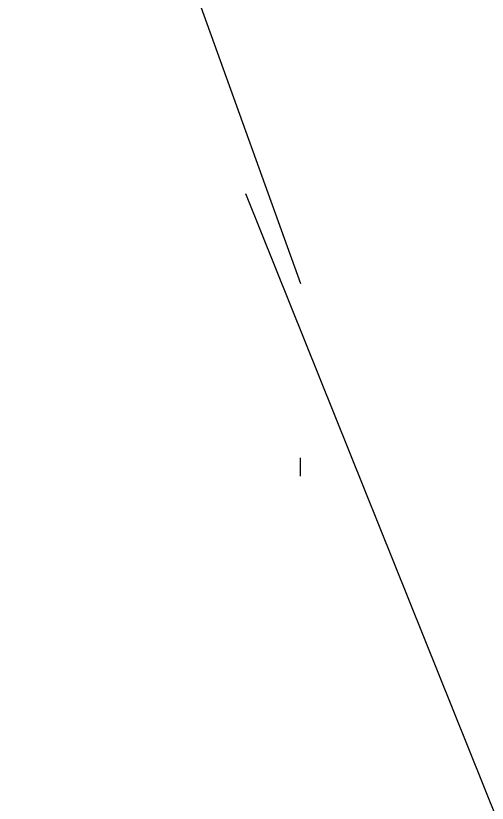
# Model space of a CAD drawing. Extents: x 3281947 to 3319794, y 715894 to 741249.
# Drawn here: x 3286088.64 to 3286098, y 733157.87 to 733173.47 of the extents above; entities that cross this region are included whole.
import ezdxf

# ---------------------------------------------------------------- set-up
doc = ezdxf.new("R2010")
doc.units = 0
doc.layers.add('V-ROAD-CNTR', color=7, linetype='Continuous')

msp = doc.modelspace()

# ---------------------------------------------------------------- linework, layer by layer
at = {"layer": 'V-ROAD-CNTR'}
for points in [[(3286080.449, 733206.53), (3286094.294, 733168.163)], [(3286322.018, 732601.086), (3286093.21, 733169.944)], [(3286094.294, 733164.714), (3286094.294, 733164.715)], [(3286094.294, 733164.713), (3286094.294, 733164.714)], [(3286094.294, 733164.712), (3286094.294, 733164.713)], [(3286094.294, 733164.711), (3286094.294, 733164.712)], [(3286094.294, 733164.71), (3286094.294, 733164.711)], [(3286094.294, 733164.709), (3286094.294, 733164.71)], [(3286094.294, 733164.708), (3286094.294, 733164.709)], [(3286094.294, 733164.707), (3286094.294, 733164.708)], [(3286094.294, 733164.706), (3286094.294, 733164.707)], [(3286094.294, 733164.705), (3286094.294, 733164.706)], [(3286094.294, 733164.704), (3286094.294, 733164.705)], [(3286094.294, 733164.703), (3286094.294, 733164.704)], [(3286094.294, 733164.702), (3286094.294, 733164.703)], [(3286094.294, 733164.701), (3286094.294, 733164.702)], [(3286094.294, 733164.7), (3286094.294, 733164.701)], [(3286094.294, 733164.699), (3286094.294, 733164.7)], [(3286094.294, 733164.698), (3286094.294, 733164.699)], [(3286094.294, 733164.697), (3286094.294, 733164.698)], [(3286094.294, 733164.696), (3286094.294, 733164.697)], [(3286094.294, 733164.695), (3286094.294, 733164.696)], [(3286094.294, 733164.694), (3286094.294, 733164.695)], [(3286094.294, 733164.693), (3286094.294, 733164.694)], [(3286094.294, 733164.692), (3286094.294, 733164.693)], [(3286094.294, 733164.691), (3286094.294, 733164.692)], [(3286094.294, 733164.69), (3286094.294, 733164.691)], [(3286094.294, 733164.689), (3286094.294, 733164.69)], [(3286094.294, 733164.688), (3286094.294, 733164.689)], [(3286094.294, 733164.687), (3286094.294, 733164.688)], [(3286094.294, 733164.686), (3286094.294, 733164.687)], [(3286094.294, 733164.685), (3286094.294, 733164.686)], [(3286094.294, 733164.684), (3286094.294, 733164.685)], [(3286094.294, 733164.683), (3286094.294, 733164.684)], [(3286094.294, 733164.682), (3286094.294, 733164.683)], [(3286094.294, 733164.681), (3286094.294, 733164.682)], [(3286094.294, 733164.68), (3286094.294, 733164.681)], [(3286094.294, 733164.679), (3286094.294, 733164.68)], [(3286094.294, 733164.678), (3286094.294, 733164.679)], [(3286094.294, 733164.677), (3286094.294, 733164.678)], [(3286094.294, 733164.676), (3286094.294, 733164.677)], [(3286094.294, 733164.675), (3286094.294, 733164.676)], [(3286094.294, 733164.674), (3286094.294, 733164.675)], [(3286094.294, 733164.673), (3286094.294, 733164.674)], [(3286094.294, 733164.672), (3286094.294, 733164.673)], [(3286094.294, 733164.671), (3286094.294, 733164.672)], [(3286094.294, 733164.67), (3286094.294, 733164.671)], [(3286094.294, 733164.669), (3286094.294, 733164.67)], [(3286094.294, 733164.668), (3286094.294, 733164.669)], [(3286094.294, 733164.667), (3286094.294, 733164.668)], [(3286094.294, 733164.666), (3286094.294, 733164.667)], [(3286094.294, 733164.665), (3286094.294, 733164.666)], [(3286094.294, 733164.664), (3286094.294, 733164.665)], [(3286094.294, 733164.663), (3286094.294, 733164.664)], [(3286094.294, 733164.662), (3286094.294, 733164.663)], [(3286094.294, 733164.661), (3286094.294, 733164.662)], [(3286094.294, 733164.66), (3286094.294, 733164.661)], [(3286094.294, 733164.659), (3286094.294, 733164.66)], [(3286094.294, 733164.658), (3286094.294, 733164.659)], [(3286094.294, 733164.657), (3286094.294, 733164.658)], [(3286094.294, 733164.656), (3286094.294, 733164.657)], [(3286094.294, 733164.655), (3286094.294, 733164.656)], [(3286094.294, 733164.654), (3286094.294, 733164.655)], [(3286094.294, 733164.653), (3286094.294, 733164.654)], [(3286094.294, 733164.652), (3286094.294, 733164.653)], [(3286094.294, 733164.651), (3286094.294, 733164.652)], [(3286094.294, 733164.65), (3286094.294, 733164.651)], [(3286094.294, 733164.649), (3286094.294, 733164.65)], [(3286094.294, 733164.648), (3286094.294, 733164.649)], [(3286094.294, 733164.647), (3286094.294, 733164.648)], [(3286094.294, 733164.646), (3286094.294, 733164.647)], [(3286094.294, 733164.645), (3286094.294, 733164.646)], [(3286094.294, 733164.644), (3286094.294, 733164.645)], [(3286094.294, 733164.643), (3286094.294, 733164.644)], [(3286094.294, 733164.642), (3286094.294, 733164.643)], [(3286094.294, 733164.641), (3286094.294, 733164.642)], [(3286094.294, 733164.64), (3286094.294, 733164.641)], [(3286094.294, 733164.639), (3286094.294, 733164.64)], [(3286094.294, 733164.638), (3286094.294, 733164.639)], [(3286094.294, 733164.637), (3286094.294, 733164.638)], [(3286094.294, 733164.636), (3286094.294, 733164.637)], [(3286094.294, 733164.635), (3286094.294, 733164.636)], [(3286094.294, 733164.634), (3286094.294, 733164.635)], [(3286094.294, 733164.633), (3286094.294, 733164.634)], [(3286094.294, 733164.632), (3286094.294, 733164.633)], [(3286094.294, 733164.631), (3286094.294, 733164.632)], [(3286094.294, 733164.63), (3286094.294, 733164.631)], [(3286094.294, 733164.629), (3286094.294, 733164.63)], [(3286094.294, 733164.628), (3286094.294, 733164.629)], [(3286094.294, 733164.627), (3286094.294, 733164.628)], [(3286094.294, 733164.626), (3286094.294, 733164.627)], [(3286094.294, 733164.625), (3286094.294, 733164.626)], [(3286094.294, 733164.624), (3286094.294, 733164.625)], [(3286094.294, 733164.623), (3286094.294, 733164.624)], [(3286094.294, 733164.622), (3286094.294, 733164.623)], [(3286094.294, 733164.621), (3286094.294, 733164.622)], [(3286094.294, 733164.62), (3286094.294, 733164.621)], [(3286094.294, 733164.619), (3286094.294, 733164.62)], [(3286094.294, 733164.618), (3286094.294, 733164.619)], [(3286094.294, 733164.617), (3286094.294, 733164.618)], [(3286094.294, 733164.616), (3286094.294, 733164.617)], [(3286094.294, 733164.615), (3286094.294, 733164.616)], [(3286094.294, 733164.614), (3286094.294, 733164.615)], [(3286094.294, 733164.613), (3286094.294, 733164.614)], [(3286094.294, 733164.612), (3286094.294, 733164.613)], [(3286094.294, 733164.611), (3286094.294, 733164.612)], [(3286094.294, 733164.61), (3286094.294, 733164.611)], [(3286094.294, 733164.609), (3286094.294, 733164.61)], [(3286094.294, 733164.608), (3286094.294, 733164.609)], [(3286094.294, 733164.607), (3286094.294, 733164.608)], [(3286094.294, 733164.606), (3286094.294, 733164.607)], [(3286094.294, 733164.605), (3286094.294, 733164.606)], [(3286094.294, 733164.604), (3286094.294, 733164.605)], [(3286094.294, 733164.603), (3286094.294, 733164.604)], [(3286094.294, 733164.602), (3286094.294, 733164.603)], [(3286094.294, 733164.601), (3286094.294, 733164.602)], [(3286094.294, 733164.6), (3286094.294, 733164.601)], [(3286094.294, 733164.599), (3286094.294, 733164.6)], [(3286094.294, 733164.598), (3286094.294, 733164.599)], [(3286094.294, 733164.597), (3286094.294, 733164.598)], [(3286094.294, 733164.596), (3286094.294, 733164.597)], [(3286094.294, 733164.595), (3286094.294, 733164.596)], [(3286094.294, 733164.594), (3286094.294, 733164.595)], [(3286094.294, 733164.593), (3286094.294, 733164.594)], [(3286094.294, 733164.592), (3286094.294, 733164.593)], [(3286094.294, 733164.591), (3286094.294, 733164.592)], [(3286094.294, 733164.59), (3286094.294, 733164.591)], [(3286094.294, 733164.589), (3286094.294, 733164.59)], [(3286094.294, 733164.588), (3286094.294, 733164.589)], [(3286094.294, 733164.587), (3286094.294, 733164.588)], [(3286094.294, 733164.586), (3286094.294, 733164.587)], [(3286094.294, 733164.585), (3286094.294, 733164.586)], [(3286094.294, 733164.584), (3286094.294, 733164.585)], [(3286094.294, 733164.583), (3286094.294, 733164.584)], [(3286094.294, 733164.582), (3286094.294, 733164.583)], [(3286094.294, 733164.581), (3286094.294, 733164.582)], [(3286094.294, 733164.58), (3286094.294, 733164.581)], [(3286094.294, 733164.579), (3286094.294, 733164.58)], [(3286094.294, 733164.578), (3286094.294, 733164.579)], [(3286094.294, 733164.577), (3286094.294, 733164.578)], [(3286094.294, 733164.576), (3286094.294, 733164.577)], [(3286094.294, 733164.575), (3286094.294, 733164.576)], [(3286094.294, 733164.574), (3286094.294, 733164.575)], [(3286094.294, 733164.573), (3286094.294, 733164.574)], [(3286094.294, 733164.572), (3286094.294, 733164.573)], [(3286094.294, 733164.571), (3286094.294, 733164.572)], [(3286094.294, 733164.57), (3286094.294, 733164.571)], [(3286094.294, 733164.569), (3286094.294, 733164.57)], [(3286094.294, 733164.568), (3286094.294, 733164.569)], [(3286094.294, 733164.567), (3286094.294, 733164.568)], [(3286094.294, 733164.566), (3286094.294, 733164.567)], [(3286094.294, 733164.565), (3286094.294, 733164.566)], [(3286094.294, 733164.564), (3286094.294, 733164.565)], [(3286094.294, 733164.563), (3286094.294, 733164.564)], [(3286094.294, 733164.562), (3286094.294, 733164.563)], [(3286094.294, 733164.561), (3286094.294, 733164.562)], [(3286094.294, 733164.56), (3286094.294, 733164.561)], [(3286094.294, 733164.559), (3286094.294, 733164.56)], [(3286094.294, 733164.558), (3286094.294, 733164.559)], [(3286094.294, 733164.557), (3286094.294, 733164.558)], [(3286094.294, 733164.556), (3286094.294, 733164.557)], [(3286094.294, 733164.555), (3286094.294, 733164.556)], [(3286094.294, 733164.554), (3286094.294, 733164.555)], [(3286094.294, 733164.553), (3286094.294, 733164.554)], [(3286094.294, 733164.552), (3286094.294, 733164.553)], [(3286094.294, 733164.551), (3286094.294, 733164.552)], [(3286094.294, 733164.55), (3286094.294, 733164.551)], [(3286094.294, 733164.549), (3286094.294, 733164.55)], [(3286094.294, 733164.548), (3286094.294, 733164.549)], [(3286094.294, 733164.547), (3286094.294, 733164.548)], [(3286094.294, 733164.546), (3286094.294, 733164.547)], [(3286094.294, 733164.545), (3286094.294, 733164.546)], [(3286094.294, 733164.544), (3286094.294, 733164.545)], [(3286094.294, 733164.543), (3286094.294, 733164.544)], [(3286094.294, 733164.542), (3286094.294, 733164.543)], [(3286094.294, 733164.541), (3286094.294, 733164.542)], [(3286094.294, 733164.54), (3286094.294, 733164.541)], [(3286094.294, 733164.539), (3286094.294, 733164.54)], [(3286094.294, 733164.538), (3286094.294, 733164.539)], [(3286094.294, 733164.537), (3286094.294, 733164.538)], [(3286094.294, 733164.536), (3286094.294, 733164.537)], [(3286094.294, 733164.535), (3286094.294, 733164.536)], [(3286094.294, 733164.534), (3286094.294, 733164.535)], [(3286094.294, 733164.533), (3286094.294, 733164.534)], [(3286094.294, 733164.532), (3286094.294, 733164.533)], [(3286094.294, 733164.531), (3286094.294, 733164.532)], [(3286094.294, 733164.53), (3286094.294, 733164.531)], [(3286094.294, 733164.529), (3286094.294, 733164.53)], [(3286094.294, 733164.528), (3286094.294, 733164.529)], [(3286094.294, 733164.527), (3286094.294, 733164.528)], [(3286094.294, 733164.526), (3286094.294, 733164.527)], [(3286094.294, 733164.525), (3286094.294, 733164.526)], [(3286094.294, 733164.524), (3286094.294, 733164.525)], [(3286094.294, 733164.523), (3286094.294, 733164.524)], [(3286094.294, 733164.522), (3286094.294, 733164.523)], [(3286094.294, 733164.521), (3286094.294, 733164.522)], [(3286094.294, 733164.52), (3286094.294, 733164.521)], [(3286094.294, 733164.519), (3286094.294, 733164.52)], [(3286094.294, 733164.518), (3286094.294, 733164.519)], [(3286094.294, 733164.517), (3286094.294, 733164.518)], [(3286094.294, 733164.516), (3286094.294, 733164.517)], [(3286094.294, 733164.515), (3286094.294, 733164.516)], [(3286094.294, 733164.514), (3286094.294, 733164.515)], [(3286094.294, 733164.513), (3286094.294, 733164.514)], [(3286094.294, 733164.512), (3286094.294, 733164.513)], [(3286094.294, 733164.511), (3286094.294, 733164.512)], [(3286094.294, 733164.51), (3286094.294, 733164.511)], [(3286094.294, 733164.509), (3286094.294, 733164.51)], [(3286094.294, 733164.508), (3286094.294, 733164.509)], [(3286094.294, 733164.507), (3286094.294, 733164.508)], [(3286094.294, 733164.506), (3286094.294, 733164.507)], [(3286094.294, 733164.505), (3286094.294, 733164.506)], [(3286094.294, 733164.504), (3286094.294, 733164.505)], [(3286094.294, 733164.503), (3286094.294, 733164.504)], [(3286094.294, 733164.502), (3286094.294, 733164.503)], [(3286094.294, 733164.501), (3286094.294, 733164.502)], [(3286094.294, 733164.5), (3286094.294, 733164.501)], [(3286094.294, 733164.499), (3286094.294, 733164.5)], [(3286094.294, 733164.498), (3286094.294, 733164.499)], [(3286094.294, 733164.497), (3286094.294, 733164.498)], [(3286094.294, 733164.496), (3286094.294, 733164.497)], [(3286094.294, 733164.495), (3286094.294, 733164.496)], [(3286094.294, 733164.494), (3286094.294, 733164.495)], [(3286094.294, 733164.493), (3286094.294, 733164.494)], [(3286094.294, 733164.492), (3286094.294, 733164.493)], [(3286094.294, 733164.491), (3286094.294, 733164.492)], [(3286094.294, 733164.49), (3286094.294, 733164.491)], [(3286094.294, 733164.489), (3286094.294, 733164.49)], [(3286094.294, 733164.488), (3286094.294, 733164.489)], [(3286094.294, 733164.487), (3286094.294, 733164.488)], [(3286094.294, 733164.486), (3286094.294, 733164.487)], [(3286094.294, 733164.485), (3286094.294, 733164.486)], [(3286094.294, 733164.484), (3286094.294, 733164.485)], [(3286094.294, 733164.483), (3286094.294, 733164.484)], [(3286094.294, 733164.482), (3286094.294, 733164.483)], [(3286094.294, 733164.481), (3286094.294, 733164.482)], [(3286094.294, 733164.48), (3286094.294, 733164.481)], [(3286094.294, 733164.479), (3286094.294, 733164.48)], [(3286094.294, 733164.478), (3286094.294, 733164.479)], [(3286094.294, 733164.477), (3286094.294, 733164.478)], [(3286094.294, 733164.476), (3286094.294, 733164.477)], [(3286094.294, 733164.475), (3286094.294, 733164.476)], [(3286094.294, 733164.474), (3286094.294, 733164.475)], [(3286094.294, 733164.473), (3286094.294, 733164.474)], [(3286094.294, 733164.472), (3286094.294, 733164.473)], [(3286094.294, 733164.471), (3286094.294, 733164.472)], [(3286094.294, 733164.47), (3286094.294, 733164.471)], [(3286094.294, 733164.469), (3286094.294, 733164.47)], [(3286094.294, 733164.468), (3286094.294, 733164.469)], [(3286094.294, 733164.467), (3286094.294, 733164.468)], [(3286094.294, 733164.466), (3286094.294, 733164.467)], [(3286094.294, 733164.465), (3286094.294, 733164.466)], [(3286094.294, 733164.464), (3286094.294, 733164.465)], [(3286094.294, 733164.463), (3286094.294, 733164.464)], [(3286094.294, 733164.462), (3286094.294, 733164.463)], [(3286094.294, 733164.461), (3286094.294, 733164.462)], [(3286094.294, 733164.46), (3286094.294, 733164.461)], [(3286094.294, 733164.459), (3286094.294, 733164.46)], [(3286094.294, 733164.458), (3286094.294, 733164.459)], [(3286094.294, 733164.457), (3286094.294, 733164.458)], [(3286094.294, 733164.456), (3286094.294, 733164.457)], [(3286094.294, 733164.455), (3286094.294, 733164.456)], [(3286094.294, 733164.454), (3286094.294, 733164.455)], [(3286094.294, 733164.453), (3286094.294, 733164.454)], [(3286094.294, 733164.452), (3286094.294, 733164.453)], [(3286094.294, 733164.451), (3286094.294, 733164.452)], [(3286094.294, 733164.45), (3286094.294, 733164.451)], [(3286094.294, 733164.449), (3286094.294, 733164.45)], [(3286094.294, 733164.448), (3286094.294, 733164.449)], [(3286094.294, 733164.447), (3286094.294, 733164.448)], [(3286094.294, 733164.446), (3286094.294, 733164.447)], [(3286094.294, 733164.445), (3286094.294, 733164.446)], [(3286094.294, 733164.444), (3286094.294, 733164.445)], [(3286094.294, 733164.443), (3286094.294, 733164.444)], [(3286094.294, 733164.442), (3286094.294, 733164.443)], [(3286094.294, 733164.441), (3286094.294, 733164.442)], [(3286094.294, 733164.44), (3286094.294, 733164.441)], [(3286094.294, 733164.439), (3286094.294, 733164.44)], [(3286094.294, 733164.438), (3286094.294, 733164.439)], [(3286094.294, 733164.437), (3286094.294, 733164.438)], [(3286094.294, 733164.436), (3286094.294, 733164.437)], [(3286094.294, 733164.435), (3286094.294, 733164.436)], [(3286094.294, 733164.434), (3286094.294, 733164.435)], [(3286094.294, 733164.433), (3286094.294, 733164.434)], [(3286094.294, 733164.432), (3286094.294, 733164.433)], [(3286094.294, 733164.431), (3286094.294, 733164.432)], [(3286094.294, 733164.43), (3286094.294, 733164.431)], [(3286094.294, 733164.429), (3286094.294, 733164.43)], [(3286094.294, 733164.428), (3286094.294, 733164.429)], [(3286094.294, 733164.427), (3286094.294, 733164.428)], [(3286094.294, 733164.426), (3286094.294, 733164.427)], [(3286094.294, 733164.425), (3286094.294, 733164.426)], [(3286094.294, 733164.424), (3286094.294, 733164.425)], [(3286094.294, 733164.423), (3286094.294, 733164.424)], [(3286094.294, 733164.422), (3286094.294, 733164.423)], [(3286094.294, 733164.421), (3286094.294, 733164.422)], [(3286094.294, 733164.42), (3286094.294, 733164.421)], [(3286094.294, 733164.419), (3286094.294, 733164.42)], [(3286094.294, 733164.418), (3286094.294, 733164.419)], [(3286094.294, 733164.417), (3286094.294, 733164.418)], [(3286094.294, 733164.416), (3286094.294, 733164.417)], [(3286094.294, 733164.415), (3286094.294, 733164.416)], [(3286094.294, 733164.414), (3286094.294, 733164.415)], [(3286094.294, 733164.413), (3286094.294, 733164.414)], [(3286094.294, 733164.412), (3286094.294, 733164.413)], [(3286094.294, 733164.411), (3286094.294, 733164.412)], [(3286094.294, 733164.41), (3286094.294, 733164.411)], [(3286094.294, 733164.409), (3286094.294, 733164.41)], [(3286094.294, 733164.408), (3286094.294, 733164.409)], [(3286094.294, 733164.407), (3286094.294, 733164.408)], [(3286094.294, 733164.406), (3286094.294, 733164.407)], [(3286094.294, 733164.405), (3286094.294, 733164.406)], [(3286094.294, 733164.404), (3286094.294, 733164.405)], [(3286094.294, 733164.403), (3286094.294, 733164.404)], [(3286094.294, 733164.402), (3286094.294, 733164.403)], [(3286094.294, 733164.401), (3286094.294, 733164.402)], [(3286094.294, 733164.4), (3286094.294, 733164.401)], [(3286094.294, 733164.399), (3286094.294, 733164.4)], [(3286094.294, 733164.398), (3286094.294, 733164.399)], [(3286094.294, 733164.397), (3286094.294, 733164.398)], [(3286094.294, 733164.396), (3286094.294, 733164.397)], [(3286094.294, 733164.395), (3286094.294, 733164.396)], [(3286094.294, 733164.394), (3286094.294, 733164.395)], [(3286094.294, 733164.393), (3286094.294, 733164.394)], [(3286094.294, 733164.392), (3286094.294, 733164.393)], [(3286094.294, 733164.391), (3286094.294, 733164.392)], [(3286094.294, 733164.39), (3286094.294, 733164.391)], [(3286094.294, 733164.389), (3286094.294, 733164.39)], [(3286094.294, 733164.388), (3286094.294, 733164.389)], [(3286094.294, 733164.387), (3286094.294, 733164.388)], [(3286094.294, 733164.386), (3286094.294, 733164.387)], [(3286094.294, 733164.385), (3286094.294, 733164.386)], [(3286094.294, 733164.384), (3286094.294, 733164.385)], [(3286094.294, 733164.383), (3286094.294, 733164.384)], [(3286094.294, 733164.382), (3286094.294, 733164.383)], [(3286094.294, 733164.381), (3286094.294, 733164.382)], [(3286094.294, 733164.38), (3286094.294, 733164.381)], [(3286094.294, 733164.379), (3286094.294, 733164.38)], [(3286094.294, 733164.378), (3286094.294, 733164.379)], [(3286094.294, 733164.377), (3286094.294, 733164.378)], [(3286094.294, 733164.376), (3286094.294, 733164.377)], [(3286094.294, 733164.375), (3286094.294, 733164.376)], [(3286094.294, 733164.374), (3286094.294, 733164.375)], [(3286094.294, 733164.373), (3286094.294, 733164.374)], [(3286094.294, 733164.372), (3286094.294, 733164.373)], [(3286094.294, 733164.371), (3286094.294, 733164.372)], [(3286094.294, 733164.37), (3286094.294, 733164.371)], [(3286094.294, 733164.369), (3286094.294, 733164.37)], [(3286094.294, 733164.368), (3286094.294, 733164.369)], [(3286094.294, 733164.367), (3286094.294, 733164.368)], [(3286094.294, 733164.366), (3286094.294, 733164.367)], [(3286094.294, 733164.365), (3286094.294, 733164.366)], [(3286094.294, 733164.364), (3286094.294, 733164.365)], [(3286094.294, 733164.363), (3286094.294, 733164.364)], [(3286094.294, 733164.362), (3286094.294, 733164.363)], [(3286094.294, 733164.361), (3286094.294, 733164.362)], [(3286094.294, 733164.36), (3286094.294, 733164.361)], [(3286094.294, 733164.359), (3286094.294, 733164.36)], [(3286094.294, 733164.358), (3286094.294, 733164.359)], [(3286094.294, 733164.357), (3286094.294, 733164.358)], [(3286094.294, 733164.356), (3286094.294, 733164.357)], [(3286094.294, 733164.355), (3286094.294, 733164.356)], [(3286094.294, 733164.354), (3286094.294, 733164.355)], [(3286094.294, 733164.353), (3286094.294, 733164.354)], [(3286094.294, 733164.352), (3286094.294, 733164.353)], [(3286094.294, 733164.351), (3286094.294, 733164.352)], [(3286094.294, 733164.35), (3286094.294, 733164.351)], [(3286094.294, 733164.349), (3286094.294, 733164.35)], [(3286094.294, 733164.348), (3286094.294, 733164.349)], [(3286094.294, 733164.347), (3286094.294, 733164.348)]]:
    msp.add_lwpolyline(points, dxfattribs=at)

doc.saveas('drawing.dxf')
